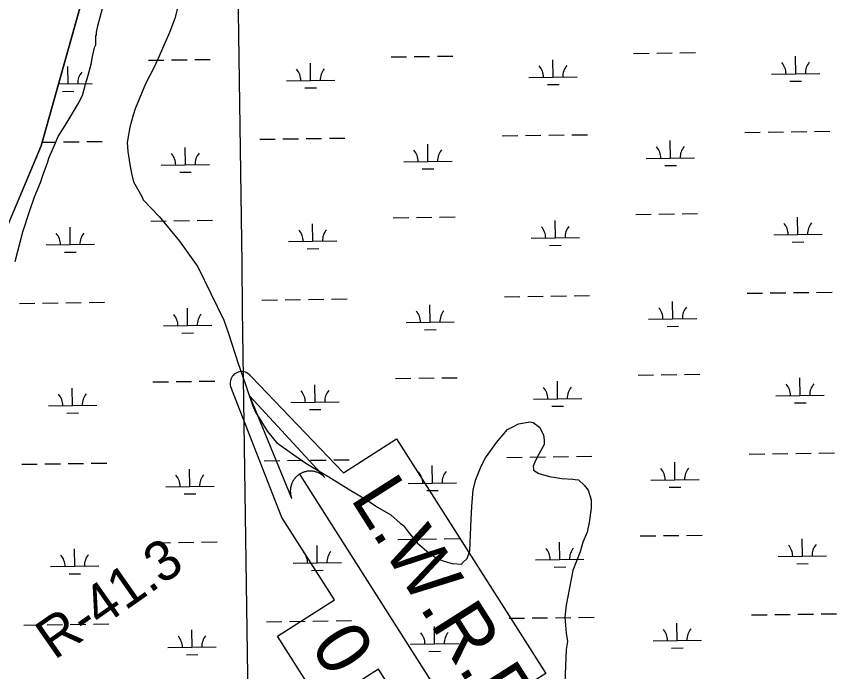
# Model space of a CAD drawing. Extents: x 3767014 to 3805179, y 361544 to 387384.
# Drawn here: x 3799902 to 3801599, y 369367 to 370722 of the extents above; entities that cross this region are included whole.
import ezdxf

# ---------------------------------------------------------------- set-up
doc = ezdxf.new("R2010")
doc.units = 0
for name, color, linetype in [('V-GRID-MAJR', 7, 'Continuous'), ('V-RIVR-EDGE', 7, 'Continuous'), ('V-RIVR-RANG-IDEN', 7, 'Continuous'), ('V-SITE-VEGE', 7, 'Continuous'), ('V-TOPO-SHOR', 7, 'Continuous'), ('V-TOPO-WATR-IDEN', 7, 'Continuous'), ('V-WETL-SWMP', 7, 'Continuous')]:
    doc.layers.add(name, color=color, linetype=linetype)

msp = doc.modelspace()

# ---------------------------------------------------------------- linework, layer by layer
at = {"layer": 'V-GRID-MAJR'}
msp.add_spline([(3800409.553, 367370.393), (3800323.181, 373429.512), (3800236.794, 379489.691), (3800150.407, 385549.872), (3800150.392, 385550.931)], degree=3, dxfattribs=at)
at = {"layer": 'V-RIVR-EDGE'}
msp.add_spline([(3799394.296, 369426.349), (3799418.633, 369394.185), (3799438.472, 369371.528), (3799462.358, 369339.818), (3799480.827, 369311.739), (3799494.779, 369285.479), (3799507.382, 369261.935), (3799517.758, 369252.414), (3799533.106, 369242.429), (3799549.345, 369226.563), (3799562.862, 369207.087), (3799570.965, 369192.598), (3799593.058, 369167.222), (3799616.503, 369140.035), (3799644.484, 369118.714), (3799663.883, 369101.032), (3799684.633, 369081.086), (3799701.766, 369061.148), (3799716.171, 369035.34), (3799726.968, 369013.157), (3799743.169, 368982.37), (3799755.326, 368961.541), (3799767.953, 368947.945), (3799771.55, 368939.797), (3799778.324, 368936.163), (3799785.542, 368929.815), (3799792.306, 368922.112), (3799799.04, 368902.652), (3799808.042, 368885.9), (3799813.426, 368869.157), (3799822.88, 368852.404), (3799841.813, 368828.845), (3799857.129, 368805.747), (3799865.234, 368792.162), (3799870.624, 368777.679), (3799885.498, 368758.652), (3799898.125, 368745.056), (3799912.099, 368727.387), (3799927.875, 368707.453), (3799937.33, 368691.152), (3799943.6, 368666.72), (3799943.116, 368654.061), (3799947.159, 368643.199), (3799959.767, 368621.916), (3799971.459, 368596.114)], degree=3, dxfattribs=at)
at = {"layer": 'V-SITE-VEGE'}
for p, q in [((3800070.592, 370702.777), (3800080.068, 370738.57)), ((3800235.384, 370739.094), (3800229.965, 370717.883)), ((3800229.965, 370717.883), (3800219.195, 370688.734)), ((3800067.868, 370689.518), (3800070.592, 370702.777)), ((3800066.402, 370662.976), (3800066.498, 370681.56)), ((3800066.498, 370681.56), (3800067.839, 370684.208)), ((3800067.839, 370684.208), (3800067.868, 370689.518)), ((3800219.195, 370688.734), (3800197.701, 370639.729)), ((3800059.643, 370639.117), (3800063.719, 370657.68)), ((3800063.719, 370657.68), (3800066.402, 370662.976)), ((3800056.905, 370623.198), (3800059.643, 370639.117)), ((3800197.701, 370639.729), (3800186.966, 370617.22)), ((3800048.783, 370592.712), (3800056.905, 370623.198)), ((3800186.966, 370617.22), (3800169.531, 370582.795)), ((3800039.313, 370558.248), (3800046.088, 370584.759)), ((3800046.088, 370584.759), (3800048.783, 370592.712)), ((3800169.531, 370582.795), (3800148.025, 370531.134)), ((3800029.931, 370541.038), (3800039.313, 370558.248)), ((3800003.149, 370496.044), (3800029.931, 370541.038)), ((3800148.025, 370531.134), (3800143.974, 370517.882)), ((3800143.974, 370517.882), (3800137.205, 370492.695)), ((3799988.43, 370473.553), (3800003.149, 370496.044)), ((3800137.205, 370492.695), (3800131.731, 370460.863)), ((3799969.613, 370428.515), (3799983.052, 370460.306)), ((3799983.052, 370460.306), (3799988.43, 370473.553)), ((3800131.731, 370460.863), (3800132.962, 370442.274)), ((3799966.912, 370419.238), (3799969.613, 370428.515)), ((3800132.962, 370442.274), (3800136.808, 370415.705)), ((3799958.843, 370399.368), (3799966.912, 370419.238)), ((3800136.808, 370415.705), (3800140.693, 370397.099)), ((3799952.097, 370378.163), (3799958.843, 370399.368)), ((3800140.693, 370397.099), (3800144.586, 370379.822)), ((3799939.999, 370349.02), (3799952.097, 370378.163)), ((3800144.586, 370379.822), (3800152.475, 370365.181)), ((3800152.475, 370365.181), (3800161.685, 370349.202)), ((3799929.221, 370318.546), (3799939.999, 370349.02)), ((3800161.685, 370349.202), (3800164.306, 370342.552)), ((3800164.306, 370342.552), (3800197.312, 370307.867)), ((3799915.726, 370276.138), (3799929.221, 370318.546)), ((3800197.312, 370307.867), (3800239.529, 370257.204)), ((3799899.484, 370215.157), (3799915.726, 370276.138)), ((3800239.529, 370257.204), (3800277.751, 370203.909)), ((3800277.751, 370203.909), (3800331.606, 370093.45)), ((3800331.606, 370093.45), (3800340.766, 370068.182)), ((3800340.766, 370068.182), (3800361.664, 370001.702)), ((3800361.664, 370001.702), (3800368.211, 369984.41)), ((3800368.211, 369984.41), (3800390.432, 369917.922)), ((3800390.432, 369917.922), (3800396.996, 369903.285)), ((3800396.996, 369903.285), (3800422.01, 369863.333)), ((3800895.799, 369840.971), (3800918.503, 369867.402)), ((3800918.503, 369867.402), (3800930.486, 369873.978)), ((3800930.486, 369873.978), (3800941.129, 369879.233)), ((3800941.129, 369879.233), (3800965.048, 369883.092)), ((3800965.048, 369883.092), (3800971.675, 369881.73)), ((3800971.675, 369881.73), (3800984.901, 369872.371)), ((3800984.901, 369872.371), (3800992.784, 369856.398)), ((3800422.01, 369863.333), (3800440.477, 369840.672)), ((3800992.784, 369856.398), (3800994.05, 369844.446)), ((3800440.477, 369840.672), (3800476.188, 369815.264)), ((3800883.763, 369823.778), (3800895.799, 369840.971)), ((3800994.009, 369836.481), (3800983.285, 369816.626)), ((3800994.05, 369844.446), (3800994.009, 369836.481)), ((3800873.068, 369809.231), (3800883.763, 369823.778)), ((3800983.285, 369816.626), (3800976.58, 369803.386)), ((3800476.188, 369815.264), (3800501.319, 369797.877)), ((3800863.688, 369792.021), (3800873.068, 369809.231)), ((3800976.58, 369803.386), (3800971.208, 369791.464)), ((3800501.319, 369797.877), (3800525.137, 369783.151)), ((3800525.137, 369783.151), (3800548.964, 369769.753)), ((3800852.924, 369764.199), (3800863.688, 369792.021)), ((3800971.208, 369791.464), (3800972.509, 369786.15)), ((3800972.509, 369786.15), (3800972.494, 369783.493)), ((3800972.494, 369783.493), (3800983.078, 369776.801)), ((3800548.964, 369769.753), (3800593.952, 369741.643)), ((3800983.078, 369776.801), (3801005.611, 369770.048)), ((3801005.611, 369770.048), (3801022.855, 369767.304)), ((3801022.855, 369767.304), (3801030.811, 369765.936)), ((3801030.811, 369765.936), (3801053.372, 369764.49)), ((3801053.372, 369764.49), (3801058.68, 369764.463)), ((3801058.68, 369764.463), (3801065.312, 369763.102)), ((3800847.505, 369742.988), (3800852.924, 369764.199)), ((3801065.312, 369763.102), (3801077.2, 369752.421)), ((3801077.2, 369752.421), (3801085.114, 369741.759)), ((3800593.952, 369741.643), (3800628.363, 369721.556)), ((3800844.67, 369708.49), (3800847.505, 369742.988)), ((3801085.114, 369741.759), (3801091.647, 369721.816)), ((3800628.363, 369721.556), (3800649.525, 369706.845)), ((3801091.647, 369721.816), (3801091.559, 369704.557)), ((3800649.525, 369706.845), (3800677.318, 369690.772)), ((3800843.206, 369681.947), (3800844.67, 369708.49)), ((3801091.559, 369704.557), (3801087.424, 369675.375)), ((3800677.318, 369690.772), (3800697.141, 369673.411)), ((3800840.214, 369616.917), (3800843.206, 369681.947)), ((3800697.141, 369673.411), (3800702.431, 369669.401)), ((3800702.431, 369669.401), (3800712.982, 369656.071)), ((3801087.424, 369675.375), (3801083.338, 369655.485)), ((3800712.982, 369656.071), (3800731.449, 369633.41)), ((3801083.338, 369655.485), (3801073.938, 369634.295)), ((3800731.449, 369633.41), (3800756.559, 369612.041)), ((3801073.938, 369634.295), (3801068.523, 369614.411)), ((3800756.559, 369612.041), (3800773.754, 369600.005)), ((3800834.822, 369601.017), (3800840.214, 369616.917)), ((3801068.523, 369614.411), (3801053.724, 369575.992)), ((3800773.754, 369600.005), (3800789.655, 369594.613)), ((3800825.483, 369591.772), (3800834.822, 369601.017)), ((3800789.655, 369594.613), (3800804.237, 369590.555)), ((3800804.237, 369590.555), (3800824.141, 369589.124)), ((3800824.141, 369589.124), (3800825.483, 369591.772)), ((3801053.724, 369575.992), (3801040.078, 369504.378)), ((3801040.078, 369504.378), (3801037.293, 369479.171)), ((3801037.293, 369479.171), (3801039.775, 369445.971)), ((3801039.775, 369445.971), (3801042.343, 369428.7)), ((3801042.343, 369428.7), (3801039.605, 369412.785)), ((3801039.605, 369412.785), (3801038.1, 369378.278)), ((3801038.1, 369378.278), (3801036.484, 369322.534))]:
    msp.add_line(p, q, dxfattribs=at)
at = {"layer": 'V-TOPO-SHOR'}
msp.add_lwpolyline([(3799681.918, 369891.736), (3799696.14, 369894.425), (3799709.626, 369907.772), (3799822.127, 370143.567), (3799953.561, 370454.24), (3800058.9, 370830.947)], dxfattribs=at)
at = {"layer": 'V-TOPO-WATR-IDEN'}
msp.add_line((3800488.082, 369775.055), (3800850.825, 369204.527), dxfattribs=at)
for points in [[(3800388.477, 369976.191), (3800579.134, 369778.135), (3800689.051, 369848.02), (3800997.386, 369363.061), (3800887.469, 369293.176), (3800990.701, 369028.995)], [(3800950.429, 369003.39), (3800749.88, 369217.007), (3800651.653, 369371.502), (3800533.681, 369296.496), (3800442.383, 369440.093), (3800560.354, 369515.099), (3800451.786, 369685.858), (3800348.205, 369950.586)]]:
    msp.add_lwpolyline(points, dxfattribs=at)
msp.add_lwpolyline([(3800472.014, 369724.845), (3800385.519, 369936.371), (3800540.369, 369768.303), (3800537.429, 369771.174), (3800534.332, 369773.651), (3800533.02, 369774.565), (3800531.837, 369775.326), (3800530.366, 369776.192), (3800528.916, 369776.972), (3800527.634, 369777.599), (3800525.847, 369778.384), (3800523.888, 369779.133), (3800522.777, 369779.507), (3800521.33, 369779.943), (3800519.4, 369780.437), (3800517.885, 369780.754), (3800516.242, 369781.034), (3800515.154, 369781.18), (3800513.953, 369781.31), (3800512.483, 369781.418), (3800511.127, 369781.473), (3800509.773, 369781.481), (3800508.665, 369781.456), (3800507.018, 369781.362), (3800505.446, 369781.211), (3800504.194, 369781.047), (3800502.729, 369780.805), (3800501.464, 369780.552), (3800500.35, 369780.295), (3800499.49, 369780.074), (3800498.185, 369779.699), (3800496.859, 369779.27), (3800495.618, 369778.825), (3800494.37, 369778.329), (3800493.229, 369777.834), (3800491.999, 369777.255), (3800491.005, 369776.748), (3800489.606, 369775.977), (3800488.082, 369775.055), (3800487.603, 369774.746), (3800486.911, 369774.282), (3800486.102, 369773.711), (3800485.329, 369773.143), (3800484.594, 369772.573), (3800483.888, 369772.001), (3800483.071, 369771.306), (3800482.513, 369770.808), (3800481.712, 369770.062), (3800480.983, 369769.346), (3800480.49, 369768.842), (3800479.26, 369767.505), (3800478.628, 369766.769), (3800478.203, 369766.254), (3800477.519, 369765.389), (3800476.931, 369764.604), (3800476.336, 369763.768), (3800475.66, 369762.759), (3800475.053, 369761.799), (3800474.599, 369761.04), (3800474.224, 369760.382), (3800473.734, 369759.477), (3800473.312, 369758.654), (3800472.848, 369757.687), (3800472.4, 369756.693), (3800471.977, 369755.678), (3800471.477, 369754.374), (3800471.146, 369753.429), (3800470.808, 369752.381), (3800470.505, 369751.34), (3800470.28, 369750.495), (3800470.054, 369749.569), (3800469.76, 369748.187), (3800469.75, 369748.134), (3800469.599, 369747.309), (3800469.498, 369746.696), (3800469.365, 369745.774), (3800469.226, 369744.626), (3800469.14, 369743.709), (3800469.081, 369742.882), (3800469.027, 369741.821), (3800469.003, 369740.798), (3800469, 369740.067), (3800469.017, 369739.113), (3800469.076, 369737.797), (3800469.132, 369737.02), (3800469.186, 369736.409), (3800469.242, 369735.85), (3800469.32, 369735.183), (3800469.439, 369734.31), (3800469.577, 369733.438), (3800469.732, 369732.576), (3800469.902, 369731.727), (3800470.153, 369730.633), (3800470.316, 369729.982), (3800470.599, 369728.945), (3800470.961, 369727.752), (3800471.255, 369726.869), (3800471.49, 369726.207), (3800471.718, 369725.594), (3800471.89, 369725.153)], close=True, dxfattribs=at)
msp.add_arc((3800368.341, 369963.389), 23.861, 32.448065, 212.448065, dxfattribs=at)
at = {"layer": 'V-WETL-SWMP'}
for p, q in [((3800058.9, 370830.949), (3799953.563, 370454.242)), ((3801275.208, 370646.55), (3801307.205, 370646.995)), ((3800175.498, 370631.274), (3800207.495, 370631.718)), ((3800223.494, 370631.941), (3800255.49, 370632.385)), ((3800271.489, 370632.607), (3800303.486, 370633.052)), ((3800677.358, 370638.245), (3800709.355, 370638.69)), ((3800725.353, 370638.912), (3800757.35, 370639.356)), ((3800773.348, 370639.579), (3800805.345, 370640.023)), ((3801012.814, 370596.471), (3801012.314, 370632.467)), ((3801179.217, 370645.217), (3801211.214, 370645.661)), ((3801227.212, 370645.883), (3801259.209, 370646.328)), ((3801514.674, 370603.442), (3801514.174, 370639.439)), ((3800009.095, 370582.528), (3800008.595, 370618.524)), ((3800510.955, 370589.499), (3800510.455, 370625.496)), ((3800962.819, 370595.776), (3801062.809, 370597.165)), ((3801464.679, 370602.748), (3801564.669, 370604.137)), ((3799989.358, 370582.254), (3800059.09, 370583.222)), ((3800460.96, 370588.805), (3800560.95, 370590.194)), ((3801001.03, 370580.874), (3801025.027, 370581.208)), ((3801502.889, 370587.846), (3801526.887, 370588.179)), ((3799997.311, 370566.932), (3800021.308, 370567.265)), ((3800499.17, 370573.903), (3800523.168, 370574.236)), ((3801051.634, 370476.927), (3801083.631, 370477.372)), ((3801409.508, 370481.899), (3801441.505, 370482.343)), ((3801457.503, 370482.565), (3801489.5, 370483.01)), ((3801505.499, 370483.232), (3801537.495, 370483.677)), ((3801553.494, 370483.899), (3801585.491, 370484.343)), ((3799955.649, 370461.703), (3799983.922, 370462.096)), ((3799999.92, 370462.318), (3800031.917, 370462.762)), ((3800047.915, 370462.984), (3800079.912, 370463.429)), ((3800405.789, 370467.956), (3800437.786, 370468.4)), ((3800453.784, 370468.623), (3800485.781, 370469.067)), ((3800501.78, 370469.289), (3800533.776, 370469.734)), ((3800549.775, 370469.956), (3800581.772, 370470.4)), ((3800907.648, 370474.927), (3800939.645, 370475.372)), ((3800955.644, 370475.594), (3800987.641, 370476.038)), ((3801003.639, 370476.261), (3801035.636, 370476.705)), ((3801255.636, 370429.014), (3801255.136, 370465.011)), ((3799953.563, 370454.242), (3799822.128, 370143.569)), ((3800251.917, 370415.071), (3800251.417, 370451.068)), ((3800753.776, 370422.043), (3800753.276, 370458.039)), ((3801205.64, 370428.32), (3801305.631, 370429.709)), ((3800201.921, 370414.377), (3800301.912, 370415.766)), ((3800703.781, 370421.348), (3800803.771, 370422.737)), ((3801243.851, 370413.418), (3801267.849, 370413.751)), ((3800240.132, 370399.475), (3800264.13, 370399.809)), ((3800741.992, 370406.447), (3800765.989, 370406.78)), ((3801183.838, 370312.574), (3801215.835, 370313.018)), ((3801231.833, 370313.241), (3801263.83, 370313.685)), ((3801279.829, 370313.907), (3801311.826, 370314.352)), ((3800180.119, 370298.631), (3800212.116, 370299.075)), ((3800228.114, 370299.298), (3800260.111, 370299.742)), ((3800276.11, 370299.964), (3800308.107, 370300.409)), ((3800515.576, 370256.856), (3800515.076, 370292.853)), ((3800681.979, 370305.602), (3800713.975, 370306.047)), ((3800729.974, 370306.269), (3800761.971, 370306.714)), ((3800777.969, 370306.936), (3800809.966, 370307.38)), ((3801017.435, 370263.828), (3801016.935, 370299.824)), ((3801519.295, 370270.799), (3801518.795, 370306.796)), ((3800013.716, 370249.885), (3800013.216, 370285.881)), ((3800465.58, 370256.162), (3800565.571, 370257.551)), ((3800967.44, 370263.133), (3801067.43, 370264.522)), ((3801469.299, 370270.105), (3801569.29, 370271.494)), ((3799963.721, 370249.19), (3800063.711, 370250.579)), ((3800503.791, 370241.26), (3800527.789, 370241.594)), ((3801005.651, 370248.232), (3801029.648, 370248.565)), ((3801507.51, 370255.203), (3801531.508, 370255.536)), ((3800001.932, 370234.289), (3800025.929, 370234.622)), ((3800554.396, 370137.313), (3800586.393, 370137.758)), ((3800912.269, 370142.284), (3800944.266, 370142.729)), ((3800960.265, 370142.951), (3800992.262, 370143.396)), ((3801008.26, 370143.618), (3801040.257, 370144.062)), ((3801056.255, 370144.285), (3801088.252, 370144.729)), ((3801414.129, 370149.256), (3801446.126, 370149.7)), ((3801462.124, 370149.923), (3801494.121, 370150.367)), ((3801510.119, 370150.589), (3801542.116, 370151.034)), ((3801558.115, 370151.256), (3801590.112, 370151.7)), ((3799908.55, 370128.341), (3799940.547, 370128.786)), ((3799956.546, 370129.008), (3799988.543, 370129.453)), ((3800004.541, 370129.675), (3800036.538, 370130.119)), ((3800052.536, 370130.342), (3800084.533, 370130.786)), ((3800410.41, 370135.313), (3800442.407, 370135.757)), ((3800458.405, 370135.98), (3800490.402, 370136.424)), ((3800506.401, 370136.646), (3800538.397, 370137.091)), ((3800758.397, 370089.4), (3800757.897, 370125.397)), ((3801260.257, 370096.371), (3801259.756, 370132.368)), ((3800256.538, 370082.429), (3800256.038, 370118.425)), ((3800708.402, 370088.706), (3800808.392, 370090.095)), ((3801210.261, 370095.677), (3801310.252, 370097.066)), ((3800206.542, 370081.734), (3800306.533, 370083.123)), ((3800746.613, 370073.804), (3800770.61, 370074.137)), ((3801248.472, 370080.775), (3801272.47, 370081.109)), ((3800244.753, 370066.832), (3800268.751, 370067.166)), ((3800686.6, 369972.96), (3800718.596, 369973.404)), ((3800734.595, 369973.626), (3800766.592, 369974.071)), ((3800782.59, 369974.293), (3800814.587, 369974.737)), ((3801188.459, 369979.931), (3801220.456, 369980.375)), ((3801236.454, 369980.598), (3801268.451, 369981.042)), ((3801284.45, 369981.264), (3801316.447, 369981.709)), ((3801523.916, 369938.156), (3801523.416, 369974.153)), ((3800018.337, 369917.242), (3800017.837, 369953.239)), ((3800184.74, 369965.988), (3800216.737, 369966.433)), ((3800232.735, 369966.655), (3800264.732, 369967.099)), ((3800280.731, 369967.322), (3800312.728, 369967.766)), ((3800520.197, 369924.214), (3800519.697, 369960.21)), ((3801022.056, 369931.185), (3801021.556, 369967.181)), ((3801473.92, 369937.462), (3801573.911, 369938.851)), ((3799968.342, 369916.548), (3800068.332, 369917.937)), ((3800470.201, 369923.519), (3800570.192, 369924.908)), ((3800972.061, 369930.49), (3801072.051, 369931.879)), ((3801512.131, 369922.56), (3801536.129, 369922.894)), ((3800006.553, 369901.646), (3800030.55, 369901.979)), ((3800508.412, 369908.617), (3800532.41, 369908.951)), ((3801010.272, 369915.589), (3801034.269, 369915.922)), ((3801418.75, 369816.613), (3801450.747, 369817.057)), ((3801466.745, 369817.28), (3801498.742, 369817.724)), ((3801514.74, 369817.946), (3801546.737, 369818.391)), ((3801562.736, 369818.613), (3801594.733, 369819.058)), ((3800415.031, 369802.67), (3800447.028, 369803.115)), ((3800463.026, 369803.337), (3800495.023, 369803.781)), ((3800511.021, 369804.004), (3800543.018, 369804.448)), ((3800559.017, 369804.67), (3800591.014, 369805.115)), ((3800916.89, 369809.642), (3800948.887, 369810.086)), ((3800964.886, 369810.308), (3800996.882, 369810.753)), ((3801012.881, 369810.975), (3801044.878, 369811.419)), ((3801060.876, 369811.642), (3801092.873, 369812.086)), ((3801264.877, 369763.729), (3801264.377, 369799.725)), ((3799913.171, 369795.699), (3799945.168, 369796.143)), ((3799961.167, 369796.365), (3799993.164, 369796.81)), ((3800009.162, 369797.032), (3800041.159, 369797.477)), ((3800057.157, 369797.699), (3800089.154, 369798.143)), ((3800261.158, 369749.786), (3800260.658, 369785.782)), ((3800763.018, 369756.757), (3800762.518, 369792.754)), ((3801214.882, 369763.034), (3801314.873, 369764.423)), ((3800211.163, 369749.091), (3800311.154, 369750.48)), ((3800713.023, 369756.063), (3800813.013, 369757.452)), ((3801253.093, 369748.132), (3801277.091, 369748.466)), ((3800249.374, 369734.19), (3800273.372, 369734.523)), ((3800751.233, 369741.161), (3800775.231, 369741.494)), ((3801193.08, 369647.288), (3801225.077, 369647.733)), ((3801241.075, 369647.955), (3801273.072, 369648.399)), ((3801289.071, 369648.622), (3801321.068, 369649.066)), ((3800189.361, 369633.345), (3800221.358, 369633.79)), ((3800237.356, 369634.012), (3800269.353, 369634.456)), ((3800285.352, 369634.679), (3800317.349, 369635.123)), ((3800691.22, 369640.317), (3800723.217, 369640.761)), ((3800739.216, 369640.983), (3800771.213, 369641.428)), ((3800787.211, 369641.65), (3800819.208, 369642.095)), ((3801026.677, 369598.542), (3801026.177, 369634.539)), ((3801528.536, 369605.514), (3801528.036, 369641.51)), ((3800022.958, 369584.599), (3800022.458, 369620.596)), ((3800524.818, 369591.571), (3800524.317, 369627.567)), ((3800976.682, 369597.848), (3801076.672, 369599.237)), ((3801478.541, 369604.819), (3801578.532, 369606.208)), ((3799972.963, 369583.905), (3800072.953, 369585.294)), ((3800474.822, 369590.876), (3800574.813, 369592.265)), ((3801014.893, 369582.946), (3801038.89, 369583.279)), ((3801516.752, 369589.917), (3801540.75, 369590.251)), ((3800011.174, 369569.003), (3800035.171, 369569.336)), ((3800513.033, 369575.974), (3800537.031, 369576.308)), ((3800921.511, 369476.999), (3800953.508, 369477.443)), ((3800969.507, 369477.665), (3801001.503, 369478.11)), ((3801017.502, 369478.332), (3801049.499, 369478.777)), ((3801065.497, 369478.999), (3801097.494, 369479.443)), ((3801423.371, 369483.97), (3801455.368, 369484.415)), ((3801471.366, 369484.637), (3801503.363, 369485.081)), ((3801519.361, 369485.304), (3801551.358, 369485.748)), ((3801567.357, 369485.97), (3801599.354, 369486.415)), ((3799917.792, 369463.056), (3799949.789, 369463.5)), ((3799965.788, 369463.723), (3799997.784, 369464.167)), ((3800013.783, 369464.389), (3800045.78, 369464.834)), ((3800061.778, 369465.056), (3800093.775, 369465.5)), ((3800419.652, 369470.027), (3800451.649, 369470.472)), ((3800467.647, 369470.694), (3800499.644, 369471.138)), ((3800515.642, 369471.361), (3800547.639, 369471.805)), ((3800563.638, 369472.027), (3800595.635, 369472.472)), ((3800767.639, 369424.114), (3800767.139, 369460.111)), ((3801269.498, 369431.086), (3801268.998, 369467.082)), ((3800265.779, 369417.143), (3800265.279, 369453.139)), ((3801219.503, 369430.391), (3801319.494, 369431.78)), ((3800215.784, 369416.448), (3800315.775, 369417.837)), ((3800717.644, 369423.42), (3800817.634, 369424.809)), ((3800755.854, 369408.518), (3800779.852, 369408.851)), ((3801257.714, 369415.49), (3801281.712, 369415.823)), ((3800253.995, 369401.547), (3800277.993, 369401.88))]:
    msp.add_line(p, q, dxfattribs=at)
for centre, start, end in [((3800566.186, 370590.741), 140.024034, 181.567693), ((3800957.57, 370596.178), 0.024037, 41.567696), ((3801068.045, 370597.713), 140.024034, 181.567693), ((3801459.43, 370603.15), 0.024037, 41.567696), ((3801569.905, 370604.684), 140.024034, 181.567693), ((3800064.326, 370583.77), 140.024034, 181.567693), ((3800455.711, 370589.207), 0.024037, 41.567696), ((3800698.532, 370421.75), 0.024037, 41.567696), ((3800809.007, 370423.285), 140.024034, 181.567693), ((3801200.391, 370428.722), 0.024037, 41.567696), ((3801310.867, 370430.256), 140.024034, 181.567693), ((3800196.672, 370414.779), 0.024037, 41.567696), ((3800307.148, 370416.314), 140.024034, 181.567693), ((3801464.05, 370270.507), 0.024037, 41.567696), ((3801574.526, 370272.041), 140.024034, 181.567693), ((3800068.947, 370251.127), 140.024034, 181.567693), ((3800460.331, 370256.564), 0.024037, 41.567696), ((3800570.807, 370258.098), 140.024034, 181.567693), ((3800962.191, 370263.535), 0.024037, 41.567696), ((3801072.666, 370265.07), 140.024034, 181.567693), ((3799958.472, 370249.592), 0.024037, 41.567696), ((3800201.293, 370082.136), 0.024037, 41.567696), ((3800311.769, 370083.671), 140.024034, 181.567693), ((3800703.153, 370089.107), 0.024037, 41.567696), ((3800813.628, 370090.642), 140.024034, 181.567693), ((3801205.012, 370096.079), 0.024037, 41.567696), ((3801315.488, 370097.614), 140.024034, 181.567693), ((3800966.812, 369930.892), 0.024037, 41.567696), ((3801077.287, 369932.427), 140.024034, 181.567693), ((3801468.671, 369937.864), 0.024037, 41.567696), ((3801579.147, 369939.398), 140.024034, 181.567693), ((3799963.093, 369916.95), 0.024037, 41.567696), ((3800073.568, 369918.484), 140.024034, 181.567693), ((3800464.952, 369923.921), 0.024037, 41.567696), ((3800575.428, 369925.456), 140.024034, 181.567693), ((3801209.633, 369763.436), 0.024037, 41.567696), ((3801320.108, 369764.971), 140.024034, 181.567693), ((3800205.914, 369749.493), 0.024037, 41.567696), ((3800316.389, 369751.028), 140.024034, 181.567693), ((3800707.774, 369756.465), 0.024037, 41.567696), ((3800818.249, 369757.999), 140.024034, 181.567693), ((3801583.767, 369606.756), 140.024034, 181.567693), ((3800469.573, 369591.278), 0.024037, 41.567696), ((3800580.049, 369592.813), 140.024034, 181.567693), ((3800971.433, 369598.25), 0.024037, 41.567696), ((3801081.908, 369599.784), 140.024034, 181.567693), ((3801473.292, 369605.221), 0.024037, 41.567696), ((3799967.714, 369584.307), 0.024037, 41.567696), ((3800078.189, 369585.841), 140.024034, 181.567693), ((3800712.395, 369423.822), 0.024037, 41.567696), ((3800822.87, 369425.356), 140.024034, 181.567693), ((3801214.254, 369430.793), 0.024037, 41.567696), ((3801324.729, 369432.328), 140.024034, 181.567693), ((3800210.535, 369416.85), 0.024037, 41.567696), ((3800321.01, 369418.385), 140.024034, 181.567693)]:
    msp.add_arc(centre, 35.246, start, end, dxfattribs=at)

# ---------------------------------------------------------------- texts
at = {"layer": 'V-RIVR-RANG-IDEN'}
msp.add_text('R-41.3', height=83, rotation=34.963524, dxfattribs=at).set_placement((3799980.75, 369389.515))
at = {"layer": 'V-TOPO-WATR-IDEN'}
for s, height, rotation, p in [('L.W.R.P.', 112.0495, 302.448001, (3800592.055, 369724.751)), ('0', 112.05, 302.448105, (3800508.635, 369420.664))]:
    msp.add_text(s, height=height, rotation=rotation, dxfattribs=at).set_placement(p)

doc.saveas('drawing.dxf')
